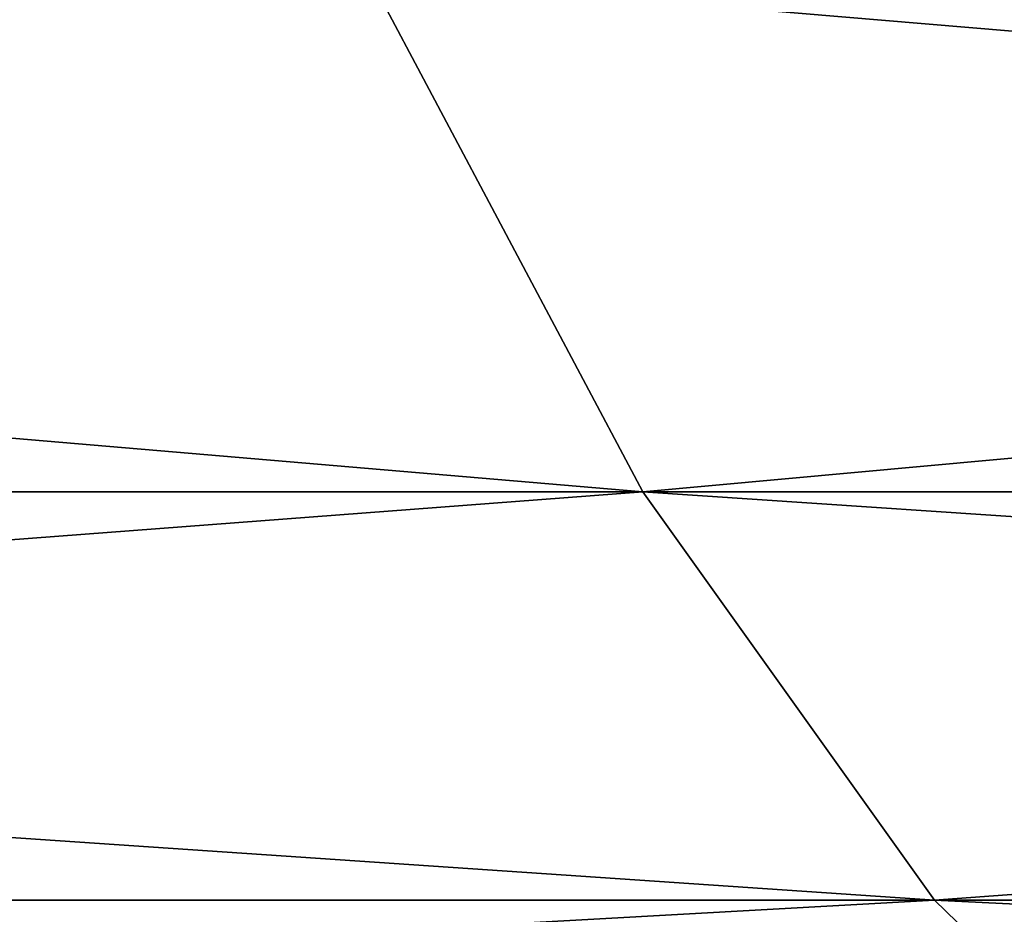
# Model space of a CAD drawing. Header units: millimetres. Extents: x -522 to 188, y -54 to 63.
# Tile 638 of 656: x -3.729 to -3.609, y -36.737 to -36.628. Entities that reach past the tile are written whole.
import ezdxf

# ---------------------------------------------------------------- set-up
doc = ezdxf.new("R2010")
doc.units = ezdxf.units.MM
doc.header["$LTSCALE"] = 65.185185
for name, color, linetype in [('1', 7, 'CONTINUOUS'), ('2', 7, 'CONTINUOUS'), ('8', 7, 'CONTINUOUS'), ('9', 7, 'CONTINUOUS')]:
    doc.layers.add(name, color=color, linetype=linetype)

msp = doc.modelspace()

# ---------------------------------------------------------------- linework, layer by layer
at = {"layer": '1', "color": 7, "linetype": 'CONTINUOUS'}
for points in [[(-4.17878, -36.8, -12.31007), (-3.36465, 23, -12.55704), (-3.36471, -36.8, -12.55702), (-4.17878, -36.8, -12.31007)], [(-4.17871, 23, -12.31009), (-3.36465, 23, -12.55704), (-4.17878, -36.8, -12.31007), (-4.17871, 23, -12.31009)]]:
    msp.add_3dface(points, dxfattribs=at)
at = {"layer": '2', "color": 7, "linetype": 'CONTINUOUS'}
for points in [[(-3.36471, -36.8, 12.55702), (-4.17871, 23, 12.31009), (-4.17878, -36.8, 12.31007), (-3.36471, -36.8, 12.55702)], [(-3.36465, 23, 12.55704), (-4.17871, 23, 12.31009), (-3.36471, -36.8, 12.55702), (-3.36465, 23, 12.55704)]]:
    msp.add_3dface(points, dxfattribs=at)
at = {"layer": '8', "color": 3, "linetype": 'CONTINUOUS'}
for points in [[(-3.68642, -36.62271, -10.85983), (-4.34921, -36.68529, -10.49993), (-4.38879, -36.62271, -10.59548), (-3.68642, -36.62271, -10.85983)], [(-3.65317, -36.68529, -10.7619), (-4.34921, -36.68529, -10.49993), (-3.68642, -36.62271, -10.85983), (-3.65317, -36.68529, -10.7619)], [(-2.96826, -36.62271, -11.07768), (-3.65317, -36.68529, -10.7619), (-3.68642, -36.62271, -10.85983), (-2.96826, -36.62271, -11.07768)], [(-2.94149, -36.68529, -10.97779), (-3.65317, -36.68529, -10.7619), (-2.96826, -36.62271, -11.07768), (-2.94149, -36.68529, -10.97779)], [(-3.65317, -36.68529, -10.7619), (-4.30704, -36.73493, -10.39811), (-4.34921, -36.68529, -10.49993), (-3.65317, -36.68529, -10.7619)], [(-3.61775, -36.73493, -10.65754), (-4.30704, -36.73493, -10.39811), (-3.65317, -36.68529, -10.7619), (-3.61775, -36.73493, -10.65754)], [(-2.94149, -36.68529, -10.97779), (-3.61775, -36.73493, -10.65754), (-3.65317, -36.68529, -10.7619), (-2.94149, -36.68529, -10.97779)], [(-2.91296, -36.73493, -10.87133), (-3.61775, -36.73493, -10.65754), (-2.94149, -36.68529, -10.97779), (-2.91296, -36.73493, -10.87133)], [(-3.61775, -36.73493, -10.65754), (-4.26288, -36.77091, -10.29149), (-4.30704, -36.73493, -10.39811), (-3.61775, -36.73493, -10.65754)], [(-3.58065, -36.77091, -10.54826), (-4.26288, -36.77091, -10.29149), (-3.61775, -36.73493, -10.65754), (-3.58065, -36.77091, -10.54826)], [(-2.91296, -36.73493, -10.87133), (-3.58065, -36.77091, -10.54826), (-3.61775, -36.73493, -10.65754), (-2.91296, -36.73493, -10.87133)]]:
    msp.add_3dface(points, dxfattribs=at)
at = {"layer": '9', "color": 3, "linetype": 'CONTINUOUS'}
for points in [[(-4.34921, -36.68529, 10.49993), (-3.65317, -36.68529, 10.7619), (-4.38879, -36.62271, 10.59548), (-4.34921, -36.68529, 10.49993)], [(-4.38879, -36.62271, 10.59548), (-3.65317, -36.68529, 10.7619), (-3.68642, -36.62271, 10.85983), (-4.38879, -36.62271, 10.59548)], [(-3.65317, -36.68529, 10.7619), (-2.94149, -36.68529, 10.97779), (-3.68642, -36.62271, 10.85983), (-3.65317, -36.68529, 10.7619)], [(-3.68642, -36.62271, 10.85983), (-2.94149, -36.68529, 10.97779), (-2.96826, -36.62271, 11.07768), (-3.68642, -36.62271, 10.85983)], [(-4.30704, -36.73493, 10.39811), (-3.61775, -36.73493, 10.65754), (-4.34921, -36.68529, 10.49993), (-4.30704, -36.73493, 10.39811)], [(-4.34921, -36.68529, 10.49993), (-3.61775, -36.73493, 10.65754), (-3.65317, -36.68529, 10.7619), (-4.34921, -36.68529, 10.49993)], [(-3.61775, -36.73493, 10.65754), (-2.91296, -36.73493, 10.87133), (-3.65317, -36.68529, 10.7619), (-3.61775, -36.73493, 10.65754)], [(-3.65317, -36.68529, 10.7619), (-2.91296, -36.73493, 10.87133), (-2.94149, -36.68529, 10.97779), (-3.65317, -36.68529, 10.7619)], [(-4.26288, -36.77091, 10.29149), (-3.58065, -36.77091, 10.54826), (-4.30704, -36.73493, 10.39811), (-4.26288, -36.77091, 10.29149)], [(-4.30704, -36.73493, 10.39811), (-3.58065, -36.77091, 10.54826), (-3.61775, -36.73493, 10.65754), (-4.30704, -36.73493, 10.39811)], [(-3.58065, -36.77091, 10.54826), (-2.8831, -36.77091, 10.75987), (-3.61775, -36.73493, 10.65754), (-3.58065, -36.77091, 10.54826)], [(-3.61775, -36.73493, 10.65754), (-2.8831, -36.77091, 10.75987), (-2.91296, -36.73493, 10.87133), (-3.61775, -36.73493, 10.65754)]]:
    msp.add_3dface(points, dxfattribs=at)

doc.saveas('drawing.dxf')
